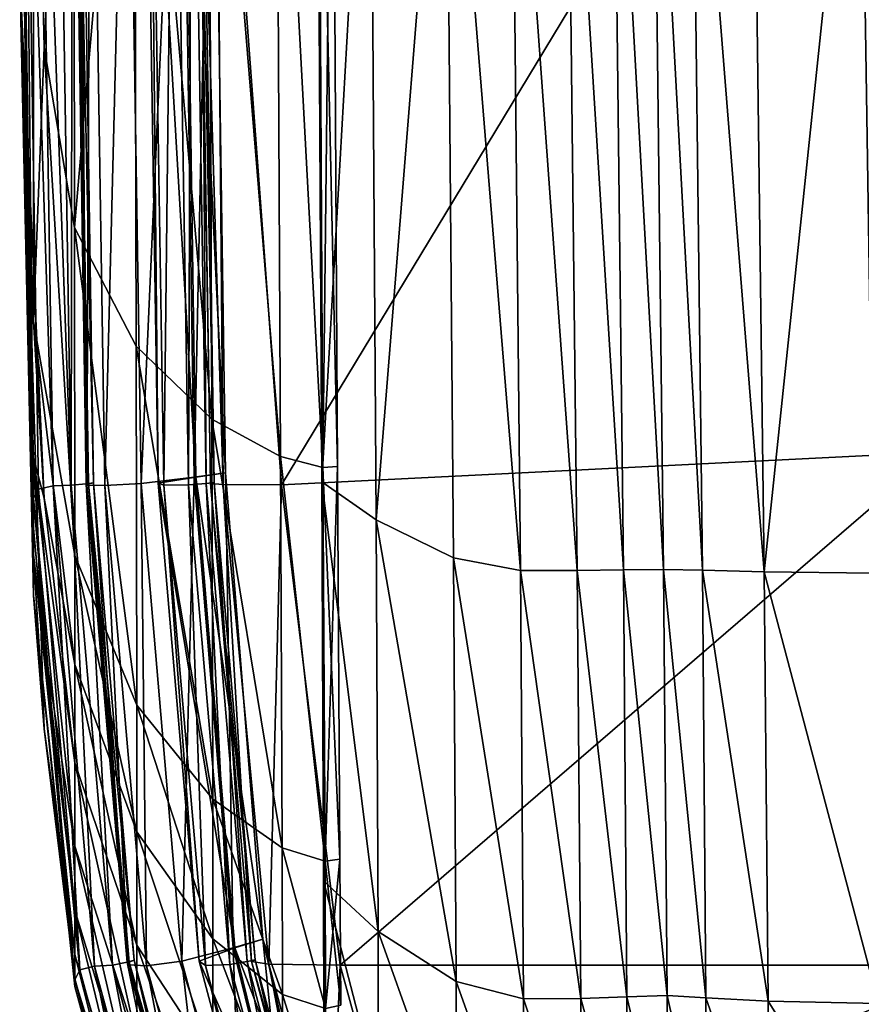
# Model space of a CAD drawing. Header units: millimetres. Extents: x 2387 to 13955, y -4964 to 364.
# Tile 782 of 1056: x 3691 to 3702, y -354 to -341. Entities that reach past the tile are written whole.
import ezdxf

# ---------------------------------------------------------------- set-up
doc = ezdxf.new("R2010")
doc.units = ezdxf.units.MM
doc.header["$MEASUREMENT"] = 0
doc.layers.add('Predefinito', color=7, linetype='Continuous', true_color=0x000000)

# ---------------------------------------------------------------- blocks, each defined once
blk = doc.blocks.new('Blocco 09')
at = {"layer": 'Predefinito'}
for points in [[(279.115, -608.876, 24.247), (278.97, -602.365, 25.226), (279.508, -601.213, 21.8)], [(279.508, -601.213, 21.8), (279.52, -611.271, 21.891), (279.115, -608.876, 24.247)], [(279.52, -611.271, 21.891), (279.508, -601.213, 21.8), (280.316, -602.08, 18.736)], [(290.49, -601.114, 473.503), (281.395, -602.865, 440.638), (282.275, -614.699, 440.649)], [(282.275, -614.699, 440.649), (290.98, -614.261, 469.967), (290.49, -601.114, 473.503)], [(280.316, -602.08, 18.736), (280.342, -612.852, 18.824), (279.52, -611.271, 21.891)], [(280.316, -602.08, 18.736), (281.303, -602.608, 16.825), (281.346, -613.825, 16.898)], [(281.346, -613.825, 16.898), (280.342, -612.852, 18.824), (280.316, -602.08, 18.736)], [(278.974, -612.522, 25.48), (278.79, -607.893, 28.221), (278.97, -602.365, 25.226)], [(278.97, -602.365, 25.226), (279.115, -608.876, 24.247), (278.974, -612.522, 25.48)], [(281.303, -602.608, 16.825), (282.205, -602.875, 15.899), (282.264, -614.32, 15.955)], [(282.264, -614.32, 15.955), (281.346, -613.825, 16.898), (281.303, -602.608, 16.825)], [(278.855, -602.897, 360.754), (278.79, -602.965, 218.878), (278.974, -614.873, 218.553)], [(279.235, -614.712, 412.582), (279.051, -602.872, 412.582), (278.855, -602.897, 360.754)], [(278.855, -602.897, 360.754), (279.039, -614.754, 360.673), (279.235, -614.712, 412.582)], [(278.974, -614.873, 218.553), (279.039, -614.754, 360.673), (278.855, -602.897, 360.754)], [(279.476, -614.702, 417.728), (279.291, -602.868, 417.726), (279.051, -602.872, 412.582)], [(279.051, -602.872, 412.582), (279.235, -614.712, 412.582), (279.476, -614.702, 417.728)], [(279.492, -602.861, 419.556), (279.291, -602.868, 417.726), (279.476, -614.702, 417.728)], [(279.476, -614.702, 417.728), (279.675, -614.683, 419.557), (279.492, -602.861, 419.556)], [(279.59, -602.857, 419.733), (279.492, -602.861, 419.556), (279.675, -614.683, 419.557)], [(279.498, -602.867, 420.865), (279.521, -602.861, 419.924), (279.704, -614.683, 419.926)], [(279.735, -602.869, 423.294), (279.498, -602.867, 420.865), (279.684, -614.7, 420.867)], [(279.704, -614.683, 419.926), (279.684, -614.7, 420.867), (279.498, -602.867, 420.865)], [(279.521, -602.861, 419.924), (279.59, -602.857, 419.733), (279.772, -614.672, 419.735)], [(279.772, -614.672, 419.735), (279.704, -614.683, 419.926), (279.521, -602.861, 419.924)], [(279.675, -614.683, 419.557), (279.772, -614.672, 419.735), (279.59, -602.857, 419.733)], [(279.684, -614.7, 420.867), (279.923, -614.705, 423.297), (279.735, -602.869, 423.294)], [(280.219, -602.858, 425.676), (279.735, -602.869, 423.294), (279.923, -614.705, 423.297)], [(279.923, -614.705, 423.297), (280.405, -614.677, 425.68), (280.219, -602.858, 425.676)], [(280.935, -602.827, 426.477), (280.219, -602.858, 425.676), (280.405, -614.677, 425.68)], [(280.405, -614.677, 425.68), (281.112, -614.594, 426.482), (280.935, -602.827, 426.477)], [(280.446, -602.857, 427.629), (280.96, -602.827, 426.686), (281.136, -614.594, 426.691)], [(280.519, -602.867, 430.058), (280.446, -602.857, 427.629), (280.633, -614.676, 427.633)], [(281.136, -614.594, 426.691), (280.633, -614.676, 427.633), (280.446, -602.857, 427.629)], [(280.844, -602.864, 432.477), (280.519, -602.867, 430.058), (280.711, -614.702, 430.064)], [(280.633, -614.676, 427.633), (280.711, -614.702, 430.064), (280.519, -602.867, 430.058)], [(280.711, -614.702, 430.064), (281.036, -614.695, 432.483), (280.844, -602.864, 432.477)], [(281.081, -602.857, 433.388), (280.844, -602.864, 432.477), (281.036, -614.695, 432.483)], [(281.357, -602.807, 426.534), (280.935, -602.827, 426.477), (281.112, -614.594, 426.482)], [(280.96, -602.827, 426.686), (281.357, -602.807, 426.534), (281.528, -614.539, 426.54)], [(281.528, -614.539, 426.54), (281.136, -614.594, 426.691), (280.96, -602.827, 426.686)], [(281.036, -614.695, 432.483), (281.272, -614.677, 433.395), (281.081, -602.857, 433.388)], [(281.192, -602.853, 433.558), (281.081, -602.857, 433.388), (281.272, -614.677, 433.395)], [(281.112, -614.594, 426.482), (281.528, -614.539, 426.54), (281.357, -602.807, 426.534)], [(281.133, -602.864, 435.579), (281.138, -602.857, 433.753), (281.329, -614.677, 433.761)], [(281.395, -602.865, 440.638), (281.133, -602.864, 435.579), (281.498, -614.694, 435.587)], [(281.329, -614.677, 433.761), (281.498, -614.694, 435.587), (281.133, -602.864, 435.579)], [(281.138, -602.857, 433.753), (281.192, -602.853, 433.558), (281.381, -614.666, 433.565)], [(281.381, -614.666, 433.565), (281.329, -614.677, 433.761), (281.138, -602.857, 433.753)], [(281.272, -614.677, 433.395), (281.381, -614.666, 433.565), (281.192, -602.853, 433.558)], [(281.498, -614.694, 435.587), (282.275, -614.699, 440.649), (281.395, -602.865, 440.638)], [(282.205, -602.875, 15.899), (282.761, -602.956, 15.79), (282.827, -614.467, 15.835)], [(282.827, -614.467, 15.835), (282.264, -614.32, 15.955), (282.205, -602.875, 15.899)], [(278.79, -602.965, 218.878), (278.79, -604.242, 77.763), (278.974, -615.276, 77.64)], [(278.974, -615.276, 77.64), (278.974, -614.873, 218.553), (278.79, -602.965, 218.878)], [(282.761, -602.956, 15.79), (282.744, -603.055, 15.232), (282.812, -614.655, 15.277)], [(282.812, -614.655, 15.277), (282.744, -603.055, 15.232), (283.455, -603.327, 14.156)], [(282.761, -602.956, 15.79), (282.952, -602.95, 15.94), (283.02, -614.453, 15.981)], [(282.952, -602.95, 15.94), (282.761, -602.956, 15.79), (282.827, -614.467, 15.835)], [(283.02, -614.453, 15.981), (282.827, -614.467, 15.835), (282.761, -602.956, 15.79)], [(282.812, -614.655, 15.277), (282.827, -614.467, 15.835), (282.761, -602.956, 15.79)], [(282.827, -614.467, 15.835), (283.02, -614.453, 15.981), (282.952, -602.95, 15.94)], [(283.455, -603.327, 14.156), (283.536, -615.164, 14.188), (282.812, -614.655, 15.277)], [(283.536, -615.164, 14.188), (283.455, -603.327, 14.156), (284.463, -603.597, 13.137)], [(284.463, -603.597, 13.137), (284.564, -615.668, 13.155), (283.536, -615.164, 14.188)], [(284.463, -603.597, 13.137), (285.334, -603.688, 12.749), (285.457, -615.839, 12.768)], [(285.457, -615.839, 12.768), (284.564, -615.668, 13.155), (284.463, -603.597, 13.137)], [(285.334, -603.688, 12.749), (286.073, -603.689, 12.74), (286.212, -615.839, 12.766)], [(286.212, -615.839, 12.766), (285.457, -615.839, 12.768), (285.334, -603.688, 12.749)], [(286.073, -603.689, 12.74), (286.684, -603.685, 12.858), (286.827, -615.828, 12.89)], [(286.827, -615.828, 12.89), (286.212, -615.839, 12.766), (286.073, -603.689, 12.74)], [(286.684, -603.685, 12.858), (287.219, -603.683, 12.925), (287.361, -615.822, 12.962)], [(287.361, -615.822, 12.962), (286.827, -615.828, 12.89), (286.684, -603.685, 12.858)], [(287.219, -603.683, 12.925), (287.733, -603.688, 12.763), (287.877, -615.835, 12.808)], [(287.877, -615.835, 12.808), (287.361, -615.822, 12.962), (287.219, -603.683, 12.925)], [(287.733, -603.688, 12.763), (288.545, -603.695, 12.516), (288.701, -615.856, 12.571)], [(288.701, -615.856, 12.571), (287.877, -615.835, 12.808), (287.733, -603.688, 12.763)], [(288.701, -615.856, 12.571), (288.545, -603.695, 12.516), (289.974, -603.701, 12.329)], [(289.974, -603.701, 12.329), (290.159, -615.871, 12.4), (288.701, -615.856, 12.571)], [(290.159, -615.871, 12.4), (289.974, -603.701, 12.329), (292.119, -603.705, 12.211)], [(278.79, -604.242, 77.763), (278.79, -607.893, 28.221), (278.974, -616.172, 29.353)], [(278.974, -616.172, 29.353), (278.974, -615.276, 77.64), (278.79, -604.242, 77.763)], [(278.79, -607.893, 28.221), (278.974, -612.522, 25.48), (279.117, -614.874, 24.832)], [(279.117, -614.874, 24.832), (278.974, -614.338, 26.205), (278.79, -607.893, 28.221)], [(278.974, -615.631, 27.498), (278.79, -607.893, 28.221), (278.974, -614.338, 26.205)], [(278.79, -607.893, 28.221), (278.974, -615.631, 27.498), (279.117, -617.943, 27.999)], [(279.117, -617.943, 27.999), (278.974, -616.172, 29.353), (278.79, -607.893, 28.221)], [(279.525, -615.638, 22.146), (278.974, -612.522, 25.48), (279.115, -608.876, 24.247)], [(279.115, -608.876, 24.247), (279.52, -611.271, 21.891), (279.525, -615.638, 22.146)], [(280.351, -617.628, 19.079), (279.525, -615.638, 22.146), (279.52, -611.271, 21.891)], [(279.52, -611.271, 21.891), (280.342, -612.852, 18.824), (280.351, -617.628, 19.079)], [(278.974, -612.522, 25.48), (279.525, -615.638, 22.146), (279.525, -617.088, 22.58)], [(279.525, -617.088, 22.58), (279.117, -614.874, 24.832), (278.974, -612.522, 25.48)], [(281.36, -618.88, 17.144), (280.351, -617.628, 19.079), (280.342, -612.852, 18.824)], [(280.342, -612.852, 18.824), (281.346, -613.825, 16.898), (281.36, -618.88, 17.144)], [(282.285, -619.528, 16.186), (281.36, -618.88, 17.144), (281.346, -613.825, 16.898)], [(281.346, -613.825, 16.898), (282.264, -614.32, 15.955), (282.285, -619.528, 16.186)], [(282.855, -619.706, 16.051), (282.285, -619.528, 16.186), (282.264, -614.32, 15.955)], [(282.264, -614.32, 15.955), (282.827, -614.467, 15.835), (282.855, -619.706, 16.051)], [(290.98, -614.261, 469.967), (282.275, -614.699, 440.649), (283.058, -621.092, 440.652)], [(283.058, -621.092, 440.652), (291.634, -621.091, 468.812), (290.98, -614.261, 469.967)], [(278.974, -614.338, 26.205), (279.525, -618.396, 23.207), (279.525, -619.505, 24.06)], [(279.525, -619.505, 24.06), (279.117, -616.805, 26.05), (278.974, -614.338, 26.205)], [(279.525, -618.396, 23.207), (278.974, -614.338, 26.205), (279.117, -614.874, 24.832)], [(278.974, -614.338, 26.205), (279.117, -616.805, 26.05), (278.974, -615.631, 27.498)], [(283.02, -614.453, 15.981), (282.827, -614.467, 15.835), (282.855, -619.706, 16.051)], [(282.827, -614.467, 15.835), (283.02, -614.453, 15.981), (283.052, -619.679, 16.189)], [(282.855, -619.706, 16.051), (283.052, -619.679, 16.189), (283.02, -614.453, 15.981)], [(281.112, -614.594, 426.482), (280.405, -614.677, 425.68), (280.949, -621.038, 425.683)], [(280.633, -614.676, 427.633), (281.136, -614.594, 426.691), (281.654, -620.862, 426.696)], [(280.949, -621.038, 425.683), (281.63, -620.862, 426.487), (281.112, -614.594, 426.482)], [(281.528, -614.539, 426.54), (281.112, -614.594, 426.482), (281.63, -620.862, 426.487)], [(281.136, -614.594, 426.691), (281.528, -614.539, 426.54), (282.028, -620.744, 426.547)], [(282.028, -620.744, 426.547), (281.654, -620.862, 426.696), (281.136, -614.594, 426.691)], [(281.63, -620.862, 426.487), (282.028, -620.744, 426.547), (281.528, -614.539, 426.54)], [(282.827, -614.467, 15.835), (282.812, -614.655, 15.277), (282.836, -619.969, 15.501)], [(282.836, -619.969, 15.501), (282.855, -619.706, 16.051), (282.827, -614.467, 15.835)], [(283.052, -619.679, 16.189), (282.855, -619.706, 16.051), (282.827, -614.467, 15.835)], [(279.235, -614.712, 412.582), (279.039, -614.754, 360.673), (279.59, -621.154, 360.43)], [(279.476, -614.702, 417.728), (279.235, -614.712, 412.582), (279.787, -621.106, 412.583)], [(279.59, -621.154, 360.43), (279.787, -621.106, 412.583), (279.235, -614.712, 412.582)], [(279.675, -614.683, 419.557), (279.476, -614.702, 417.728), (280.026, -621.089, 417.728)], [(279.787, -621.106, 412.583), (280.026, -621.089, 417.728), (279.476, -614.702, 417.728)], [(279.772, -614.672, 419.735), (279.675, -614.683, 419.557), (280.219, -621.05, 419.558)], [(280.026, -621.089, 417.728), (280.219, -621.05, 419.558), (279.675, -614.683, 419.557)], [(279.684, -614.7, 420.867), (279.704, -614.683, 419.926), (280.248, -621.05, 419.927)], [(279.923, -614.705, 423.297), (279.684, -614.7, 420.867), (280.234, -621.087, 420.868)], [(280.248, -621.05, 419.927), (280.234, -621.087, 420.868), (279.684, -614.7, 420.867)], [(279.704, -614.683, 419.926), (279.772, -614.672, 419.735), (280.312, -621.025, 419.737)], [(280.312, -621.025, 419.737), (280.248, -621.05, 419.927), (279.704, -614.683, 419.926)], [(280.219, -621.05, 419.558), (280.312, -621.025, 419.737), (279.772, -614.672, 419.735)], [(280.405, -614.677, 425.68), (279.923, -614.705, 423.297), (280.476, -621.098, 423.298)], [(280.234, -621.087, 420.868), (280.476, -621.098, 423.298), (279.923, -614.705, 423.297)], [(280.476, -621.098, 423.298), (280.949, -621.038, 425.683), (280.405, -614.677, 425.68)], [(280.711, -614.702, 430.064), (280.633, -614.676, 427.633), (281.177, -621.037, 427.636)], [(281.654, -620.862, 426.696), (281.177, -621.037, 427.636), (280.633, -614.676, 427.633)], [(281.036, -614.695, 432.483), (280.711, -614.702, 430.064), (281.265, -621.095, 430.065)], [(281.177, -621.037, 427.636), (281.265, -621.095, 430.065), (280.711, -614.702, 430.064)], [(281.272, -614.677, 433.395), (281.036, -614.695, 432.483), (281.588, -621.081, 432.486)], [(281.265, -621.095, 430.065), (281.588, -621.081, 432.486), (281.036, -614.695, 432.483)], [(281.381, -614.666, 433.565), (281.272, -614.677, 433.395), (281.818, -621.044, 433.398)], [(281.588, -621.081, 432.486), (281.818, -621.044, 433.398), (281.272, -614.677, 433.395)], [(281.329, -614.677, 433.761), (281.381, -614.666, 433.565), (281.925, -621.019, 433.569)], [(281.498, -614.694, 435.587), (281.329, -614.677, 433.761), (281.875, -621.043, 433.764)], [(281.925, -621.019, 433.569), (281.875, -621.043, 433.764), (281.329, -614.677, 433.761)], [(281.818, -621.044, 433.398), (281.925, -621.019, 433.569), (281.381, -614.666, 433.565)], [(282.275, -614.699, 440.649), (281.498, -614.694, 435.587), (282.108, -621.08, 435.59)], [(281.875, -621.043, 433.764), (282.108, -621.08, 435.59), (281.498, -614.694, 435.587)], [(282.108, -621.08, 435.59), (283.058, -621.092, 440.652), (282.275, -614.699, 440.649)], [(283.563, -620.644, 14.405), (282.836, -619.969, 15.501), (282.812, -614.655, 15.277)], [(282.812, -614.655, 15.277), (283.536, -615.164, 14.188), (283.563, -620.644, 14.405)], [(279.59, -621.154, 360.43), (279.039, -614.754, 360.673), (278.974, -614.873, 218.553)], [(279.525, -621.288, 217.579), (278.974, -614.873, 218.553), (278.974, -615.276, 77.64)], [(278.974, -614.873, 218.553), (279.525, -621.288, 217.579), (279.59, -621.154, 360.43)], [(279.117, -614.874, 24.832), (279.525, -617.088, 22.58), (279.525, -618.396, 23.207)], [(284.598, -621.309, 13.363), (283.563, -620.644, 14.405), (283.536, -615.164, 14.188)], [(283.536, -615.164, 14.188), (284.564, -615.668, 13.155), (284.598, -621.309, 13.363)], [(278.974, -615.276, 77.64), (279.525, -621.373, 76.058), (279.525, -621.288, 217.579)], [(279.525, -621.373, 76.058), (278.974, -615.276, 77.64), (278.974, -616.172, 29.353)], [(278.974, -615.631, 27.498), (279.525, -620.358, 25.168), (279.525, -620.949, 26.468)], [(279.525, -620.949, 26.468), (279.117, -617.943, 27.999), (278.974, -615.631, 27.498)], [(279.525, -620.358, 25.168), (278.974, -615.631, 27.498), (279.117, -616.805, 26.05)], [(279.525, -615.638, 22.146), (280.351, -617.628, 19.079), (280.351, -619.317, 19.543)], [(280.351, -619.317, 19.543), (279.525, -617.088, 22.58), (279.525, -615.638, 22.146)], [(285.498, -621.538, 12.978), (284.598, -621.309, 13.363), (284.564, -615.668, 13.155)], [(284.564, -615.668, 13.155), (285.457, -615.839, 12.768), (285.498, -621.538, 12.978)], [(286.258, -621.537, 12.982), (285.498, -621.538, 12.978), (285.457, -615.839, 12.768)], [(285.457, -615.839, 12.768), (286.212, -615.839, 12.766), (286.258, -621.537, 12.982)], [(286.212, -615.839, 12.766), (286.827, -615.828, 12.89), (286.873, -621.511, 13.108)], [(286.873, -621.511, 13.108), (286.258, -621.537, 12.982), (286.212, -615.839, 12.766)], [(286.827, -615.828, 12.89), (287.361, -615.822, 12.962), (287.407, -621.495, 13.183)], [(287.407, -621.495, 13.183), (286.873, -621.511, 13.108), (286.827, -615.828, 12.89)], [(287.925, -621.525, 13.036), (287.407, -621.495, 13.183), (287.361, -615.822, 12.962)], [(287.361, -615.822, 12.962), (287.877, -615.835, 12.808), (287.925, -621.525, 13.036)], [(288.753, -621.57, 12.811), (287.925, -621.525, 13.036), (287.877, -615.835, 12.808)], [(287.877, -615.835, 12.808), (288.701, -615.856, 12.571), (288.753, -621.57, 12.811)], [(290.221, -621.601, 12.654), (288.753, -621.57, 12.811), (288.701, -615.856, 12.571)], [(288.701, -615.856, 12.571), (290.159, -615.871, 12.4), (290.221, -621.601, 12.654)], [(278.974, -616.172, 29.353), (279.525, -621.273, 27.892), (279.525, -621.373, 76.058)], [(279.525, -621.273, 27.892), (278.974, -616.172, 29.353), (279.117, -617.943, 27.999)], [(279.117, -616.805, 26.05), (279.525, -619.505, 24.06), (279.525, -620.358, 25.168)], [(280.351, -620.824, 20.256), (279.525, -618.396, 23.207), (279.525, -617.088, 22.58)], [(279.525, -617.088, 22.58), (280.351, -619.317, 19.543), (280.351, -620.824, 20.256)], [(280.351, -617.628, 19.079), (281.36, -618.88, 17.144), (281.36, -620.74, 17.619)], [(281.36, -620.74, 17.619), (280.351, -619.317, 19.543), (280.351, -617.628, 19.079)], [(279.117, -617.943, 27.999), (279.525, -620.949, 26.468), (279.525, -621.273, 27.892)], [(279.525, -618.396, 23.207), (280.351, -620.824, 20.256), (280.351, -622.095, 21.238)], [(280.351, -622.095, 21.238), (279.525, -619.505, 24.06), (279.525, -618.396, 23.207)], [(281.36, -618.88, 17.144), (282.285, -619.528, 16.186), (282.287, -621.483, 16.656)], [(282.287, -621.483, 16.656), (281.36, -620.74, 17.619), (281.36, -618.88, 17.144)], [(281.36, -622.373, 18.379), (280.351, -620.824, 20.256), (280.351, -619.317, 19.543)], [(280.351, -619.317, 19.543), (281.36, -620.74, 17.619), (281.36, -622.373, 18.379)], [(280.351, -623.078, 22.51), (279.525, -620.358, 25.168), (279.525, -619.505, 24.06)], [(279.525, -619.505, 24.06), (280.351, -622.095, 21.238), (280.351, -623.078, 22.51)], [(282.285, -619.528, 16.186), (282.855, -619.706, 16.051), (282.863, -621.669, 16.503)], [(282.863, -621.669, 16.503), (282.287, -621.483, 16.656), (282.285, -619.528, 16.186)], [(283.052, -619.679, 16.189), (282.855, -619.706, 16.051), (282.863, -621.669, 16.503)], [(282.855, -619.706, 16.051), (283.052, -619.679, 16.189), (283.064, -621.623, 16.63)], [(282.863, -621.669, 16.503), (283.064, -621.623, 16.63), (283.052, -619.679, 16.189)], [(282.855, -619.706, 16.051), (282.836, -619.969, 15.501), (282.838, -621.994, 15.972)], [(282.838, -621.994, 15.972), (282.863, -621.669, 16.503), (282.855, -619.706, 16.051)], [(283.064, -621.623, 16.63), (282.863, -621.669, 16.503), (282.855, -619.706, 16.051)], [(282.836, -619.969, 15.501), (283.563, -620.644, 14.405), (283.563, -622.783, 14.883)], [(283.563, -622.783, 14.883), (282.838, -621.994, 15.972), (282.836, -619.969, 15.501)], [(279.525, -620.358, 25.168), (280.351, -623.078, 22.51), (280.351, -623.782, 23.987)], [(280.351, -623.782, 23.987), (279.525, -620.949, 26.468), (279.525, -620.358, 25.168)], [(282.288, -623.173, 17.429), (281.36, -622.373, 18.379), (281.36, -620.74, 17.619)], [(281.36, -620.74, 17.619), (282.287, -621.483, 16.656), (282.288, -623.173, 17.429)], [(282.028, -620.744, 426.547), (281.63, -620.862, 426.487), (282.331, -623.721, 426.501)], [(281.654, -620.862, 426.696), (282.028, -620.744, 426.547), (282.667, -623.519, 426.568)], [(282.331, -623.721, 426.501), (282.667, -623.519, 426.568), (282.028, -620.744, 426.547)], [(283.563, -620.644, 14.405), (284.598, -621.309, 13.363), (284.598, -623.554, 13.844)], [(284.598, -623.554, 13.844), (283.563, -622.783, 14.883), (283.563, -620.644, 14.405)], [(280.351, -620.824, 20.256), (281.36, -622.373, 18.379), (281.36, -623.739, 19.436)], [(281.36, -623.739, 19.436), (280.351, -622.095, 21.238), (280.351, -620.824, 20.256)], [(281.63, -620.862, 426.487), (280.949, -621.038, 425.683), (281.744, -624.025, 425.686)], [(281.177, -621.037, 427.636), (281.654, -620.862, 426.696), (282.355, -623.721, 426.711)], [(281.744, -624.025, 425.686), (282.331, -623.721, 426.501), (281.63, -620.862, 426.487)], [(282.667, -623.519, 426.568), (282.355, -623.721, 426.711), (281.654, -620.862, 426.696)], [(280.351, -624.219, 25.584), (279.525, -621.273, 27.892), (279.525, -620.949, 26.468)], [(279.525, -620.949, 26.468), (280.351, -623.782, 23.987), (280.351, -624.219, 25.584)], [(279.787, -621.106, 412.583), (279.59, -621.154, 360.43), (280.416, -624.188, 360.163)], [(280.026, -621.089, 417.728), (279.787, -621.106, 412.583), (280.613, -624.136, 412.583)], [(280.416, -624.188, 360.163), (280.613, -624.136, 412.583), (279.787, -621.106, 412.583)], [(280.219, -621.05, 419.558), (280.026, -621.089, 417.728), (280.845, -624.11, 417.729)], [(280.613, -624.136, 412.583), (280.845, -624.11, 417.729), (280.026, -621.089, 417.728)], [(280.312, -621.025, 419.737), (280.219, -621.05, 419.558), (281.019, -624.044, 419.56)], [(280.845, -624.11, 417.729), (281.019, -624.044, 419.56), (280.219, -621.05, 419.558)], [(280.234, -621.087, 420.868), (280.248, -621.05, 419.927), (281.048, -624.044, 419.929)], [(280.476, -621.098, 423.298), (280.234, -621.087, 420.868), (281.053, -624.108, 420.869)], [(281.048, -624.044, 419.929), (281.053, -624.108, 420.869), (280.234, -621.087, 420.868)], [(280.248, -621.05, 419.927), (280.312, -621.025, 419.737), (281.098, -624.001, 419.74)], [(281.098, -624.001, 419.74), (281.048, -624.044, 419.929), (280.248, -621.05, 419.927)], [(281.019, -624.044, 419.56), (281.098, -624.001, 419.74), (280.312, -621.025, 419.737)], [(280.949, -621.038, 425.683), (280.476, -621.098, 423.298), (281.302, -624.128, 423.298)], [(281.053, -624.108, 420.869), (281.302, -624.128, 423.298), (280.476, -621.098, 423.298)], [(281.302, -624.128, 423.298), (281.744, -624.025, 425.686), (280.949, -621.038, 425.683)], [(281.265, -621.095, 430.065), (281.177, -621.037, 427.636), (281.972, -624.024, 427.64)], [(282.355, -623.721, 426.711), (281.972, -624.024, 427.64), (281.177, -621.037, 427.636)], [(281.588, -621.081, 432.486), (281.265, -621.095, 430.065), (282.091, -624.124, 430.065)], [(281.972, -624.024, 427.64), (282.091, -624.124, 430.065), (281.265, -621.095, 430.065)], [(281.818, -621.044, 433.398), (281.588, -621.081, 432.486), (282.407, -624.102, 432.487)], [(282.091, -624.124, 430.065), (282.407, -624.102, 432.487), (281.588, -621.081, 432.486)], [(281.925, -621.019, 433.569), (281.818, -621.044, 433.398), (282.618, -624.037, 433.402)], [(282.407, -624.102, 432.487), (282.618, -624.037, 433.402), (281.818, -621.044, 433.398)], [(281.875, -621.043, 433.764), (281.925, -621.019, 433.569), (282.711, -623.994, 433.575)], [(282.711, -623.994, 433.575), (282.675, -624.037, 433.769), (281.875, -621.043, 433.764)], [(282.108, -621.08, 435.59), (281.875, -621.043, 433.764), (282.675, -624.037, 433.769)], [(282.618, -624.037, 433.402), (282.711, -623.994, 433.575), (281.925, -621.019, 433.569)], [(283.058, -621.092, 440.652), (282.108, -621.08, 435.59), (282.927, -624.101, 435.591)], [(282.675, -624.037, 433.769), (282.927, -624.101, 435.591), (282.108, -621.08, 435.59)], [(282.927, -624.101, 435.591), (283.885, -624.121, 440.653), (283.058, -621.092, 440.652)], [(291.634, -621.091, 468.812), (283.058, -621.092, 440.652), (283.885, -624.121, 440.653)], [(283.885, -624.121, 440.653), (292.46, -624.12, 468.841), (291.634, -621.091, 468.812)], [(280.416, -624.188, 360.163), (279.59, -621.154, 360.43), (279.525, -621.288, 217.579)], [(279.525, -621.273, 27.892), (280.351, -624.219, 25.584), (280.351, -624.4, 74.145)], [(280.351, -624.4, 74.145), (279.525, -621.373, 76.058), (279.525, -621.273, 27.892)], [(280.351, -624.333, 216.511), (279.525, -621.288, 217.579), (279.525, -621.373, 76.058)], [(279.525, -621.288, 217.579), (280.351, -624.333, 216.511), (280.416, -624.188, 360.163)], [(279.525, -621.373, 76.058), (280.351, -624.4, 74.145), (280.351, -624.333, 216.511)], [(284.598, -621.309, 13.363), (285.498, -621.538, 12.978), (285.498, -623.823, 13.465)], [(285.498, -623.823, 13.465), (284.598, -623.554, 13.844), (284.598, -621.309, 13.363)], [(282.869, -623.349, 17.259), (282.288, -623.173, 17.429), (282.287, -621.483, 16.656)], [(282.287, -621.483, 16.656), (282.863, -621.669, 16.503), (282.869, -623.349, 17.259)], [(285.498, -621.538, 12.978), (286.258, -621.537, 12.982), (286.257, -623.82, 13.472)], [(286.257, -623.82, 13.472), (285.498, -623.823, 13.465), (285.498, -621.538, 12.978)], [(286.872, -623.775, 13.595), (286.257, -623.82, 13.472), (286.258, -621.537, 12.982)], [(286.258, -621.537, 12.982), (286.873, -621.511, 13.108), (286.872, -623.775, 13.595)], [(287.406, -623.747, 13.669), (286.872, -623.775, 13.595), (286.873, -621.511, 13.108)], [(286.873, -621.511, 13.108), (287.407, -621.495, 13.183), (287.406, -623.747, 13.669)], [(287.924, -623.798, 13.531), (287.406, -623.747, 13.669), (287.407, -621.495, 13.183)], [(287.407, -621.495, 13.183), (287.925, -621.525, 13.036), (287.924, -623.798, 13.531)], [(288.753, -623.876, 13.322), (287.924, -623.798, 13.531), (287.925, -621.525, 13.036)], [(287.925, -621.525, 13.036), (288.753, -621.57, 12.811), (288.753, -623.876, 13.322)], [(288.753, -621.57, 12.811), (290.221, -621.601, 12.654), (290.221, -623.928, 13.18)], [(290.221, -623.928, 13.18), (288.753, -623.876, 13.322), (288.753, -621.57, 12.811)]]:
    blk.add_3dface(points, dxfattribs=at)

msp = doc.modelspace()

# ---------------------------------------------------------------- block references
at = {"layer": 'Predefinito'}
msp.add_blockref('Blocco 09', (3412.066, 267.493), dxfattribs=at)

doc.saveas('drawing.dxf')
